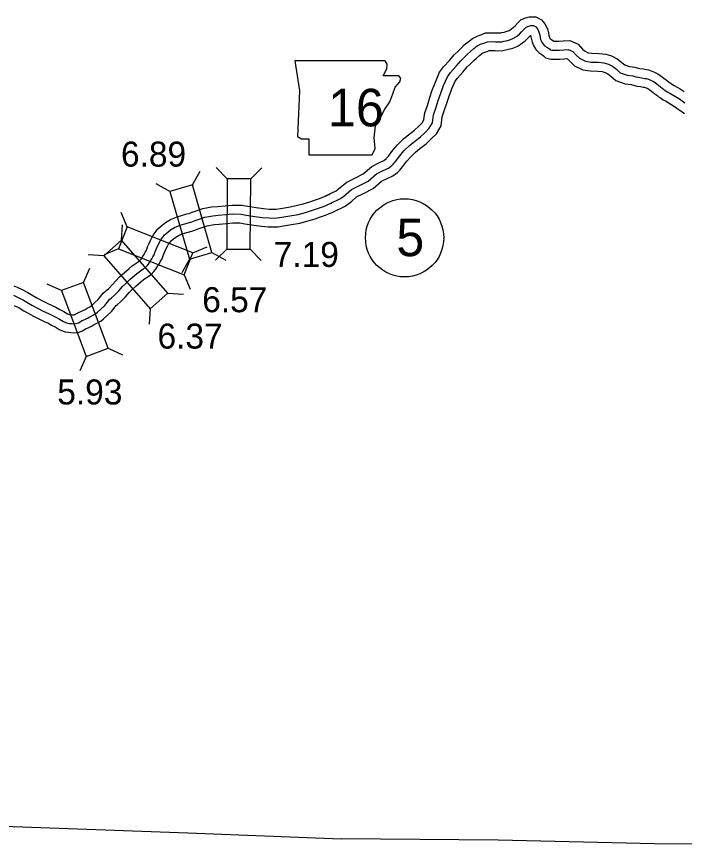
# Model space of a CAD drawing. Extents: x 31699 to 244310, y -8841 to 11474.
# Drawn here: x 137345 to 138096, y -6035 to -5096 of the extents above; entities that cross this region are included whole.
import ezdxf

# ---------------------------------------------------------------- set-up
doc = ezdxf.new("R2010")
doc.units = 0
for name, color, linetype in [('B_Logo', 7, 'Continuous'), ('G-ANNO-TEXT', 7, 'Continuous'), ('Level 55', 7, 'Continuous'), ('R_Border Notes', 7, 'Continuous'), ('R_Logo', 7, 'Continuous'), ('R_XS_EARTHWORK_STAGE1', 7, 'Continuous'), ('S_WALL', 7, 'Continuous'), ('S_WALL_ANNOT', 7, 'Continuous')]:
    doc.layers.add(name, color=color, linetype=linetype)

msp = doc.modelspace()

# ---------------------------------------------------------------- linework, layer by layer
at = {"layer": 'B_Logo'}
for points in [[(137697.02, -5306.97), (137709.55, -5300.78), (137713.21, -5298.12), (137715.88, -5296.06), (137721.94, -5290.79), (137730.79, -5286.4), (137740.44, -5281.48), (137750.03, -5273.15), (137757.49, -5269.56), (137763.28, -5266.76), (137767.27, -5263.83), (137768.81, -5262.37), (137771.2, -5259.23), (137776.07, -5252.77), (137780.73, -5247.37), (137786.99, -5241.17), (137792.59, -5236.78), (137799.31, -5231.58), (137804.57, -5226.72), (137809.3, -5221.86), (137812.97, -5215.72), (137814.18, -5206.72), (137816.65, -5199.19), (137819.39, -5190.52), (137822.13, -5182.45), (137825.47, -5173.58), (137829.61, -5163.85), (137833.21, -5158.98), (137839.47, -5152.05), (137844.73, -5145.92), (137848.53, -5142.33), (137852.46, -5138.6), (137855.52, -5135.46), (137859.45, -5132.2), (137863.18, -5129.14), (137866.97, -5127.34), (137870.77, -5125.94), (137874.63, -5124.48), (137880.68, -5124.35), (137883.67, -5124.42), (137886.53, -5124.56), (137890.86, -5124.5), (137893.32, -5123.97), (137895.98, -5123.3), (137900.11, -5122.17), (137904.03, -5120.58), (137907.3, -5118.38), (137910.63, -5115.78), (137913.09, -5113.45), (137916.02, -5110.19), (137918.29, -5108.12), (137921.21, -5106.92), (137923.41, -5106.26), (137926.6, -5106.33), (137929.06, -5107.67), (137930.99, -5109.87), (137932.65, -5113.27), (137933.51, -5116.94), (137934.03, -5119.68), (137934.56, -5121.88), (137935.82, -5124.82), (137937.28, -5127.02), (137939.01, -5128.96), (137941.4, -5130.43), (137944.46, -5132.56), (137945.32, -5133.5), (137947.25, -5133.97), (137950.64, -5133.9), (137955.43, -5133.91), (137960.69, -5133.58), (137965.61, -5133.19), (137970.86, -5135.53), (137974.71, -5139.73), (137978.37, -5143.07), (137985.15, -5146.48), (137991.6, -5147.36), (137999.65, -5147.5), (138005.83, -5148.31), (138010.75, -5149.71), (138015.41, -5152.05), (138019.79, -5155.46), (138024.24, -5159.27), (138032.09, -5161.95), (138038.47, -5162.82), (138041.66, -5163.82), (138044.46, -5164.43), (138048.58, -5164.97), (138051.91, -5165.64), (138053.7, -5165.97), (138055.5, -5166.51), (138058.55, -5167.71), (138061.41, -5169.18), (138063.34, -5170.45), (138069.45, -5175.26), (138071.38, -5176.86), (138072.64, -5177.8), (138074.84, -5179.2), (138077.69, -5181.14), (138079.89, -5182.34), (138086.4, -5186.09), (138090.65, -5188.83)], [(138090.65, -5188.83), (138095.3, -5192.1), (138096.9, -5193.3)], [(137472.54, -5392.13), (137478.18, -5387.32), (137481.24, -5384.65), (137487.55, -5380.24), (137489.87, -5378.57), (137491.93, -5376.63), (137493.25, -5374.69), (137495.64, -5371.09), (137497.03, -5368.95), (137498.36, -5366.41), (137499.62, -5364.41), (137500.67, -5361.67), (137501.73, -5359), (137502.79, -5356.07), (137504.45, -5352.73), (137506.23, -5349.19), (137507.69, -5346.59), (137509.81, -5343.91), (137511.34, -5341.84), (137514.99, -5338.7), (137518.31, -5336.03), (137522.63, -5333.56), (137529.07, -5330.88), (137539.38, -5327.94), (137542.17, -5327.13), (137545.76, -5325.73), (137551.47, -5323.79), (137556.92, -5321.91), (137565.7, -5320.3), (137571.95, -5319.7), (137580.39, -5318.96), (137587.97, -5318.35), (137597.22, -5318.41), (137603.54, -5319.53), (137613.19, -5320.99), (137621.63, -5322.12), (137628.69, -5322.85), (137634.61, -5322.97), (137638, -5322.77), (137643.58, -5321.9), (137652.56, -5320.42), (137661.67, -5318.75), (137670.17, -5316.53), (137677.82, -5314.19), (137683.6, -5312.25), (137689.18, -5310.18), (137692.24, -5309.04), (137695.23, -5307.7), (137697.02, -5306.97), (137698.22, -5306.43), (137699.75, -5306.03)], [(137341.62, -5409.87), (137346.75, -5412.27), (137352.61, -5415.4), (137358.2, -5418.66), (137362.86, -5421.46), (137368.52, -5424.53), (137374.98, -5427.86), (137380.91, -5430.45), (137384.5, -5432.12), (137388.96, -5434.58), (137393.09, -5436.85), (137397.62, -5439.45), (137399.28, -5440.31), (137402.08, -5441.24), (137404.34, -5441.57), (137406.93, -5441.77), (137409.4, -5442.04), (137411.92, -5441.77), (137414.78, -5440.7), (137418.9, -5438.16), (137421.76, -5437.09), (137425.41, -5435.42), (137427.2, -5434.28), (137429.06, -5433.21), (137433.91, -5430.67), (137436.1, -5428.73), (137439.76, -5425.46), (137444.27, -5421.45), (137449.58, -5414.57), (137451.9, -5412.57), (137455.15, -5409.76), (137460.13, -5404.69), (137464.18, -5400.08), (137467.76, -5396.47), (137472.54, -5392.13)]]:
    msp.add_lwpolyline(points, dxfattribs=at)
at = {"layer": 'G-ANNO-TEXT'}
msp.add_lwpolyline([(137658.15, -5145.8), (137663.23, -5179.64), (137660.97, -5230.96), (137665.48, -5233.78), (137673.94, -5233.78), (137673.94, -5251.82), (137745, -5251.82), (137748.38, -5244.49), (137747.25, -5232.65), (137748.95, -5219.11), (137755.15, -5208.4), (137759.1, -5200.5), (137764.74, -5192.05), (137768.12, -5183.02), (137770.94, -5175.69), (137776.01, -5169.49), (137777.14, -5165.54), (137774.89, -5162.72), (137757.4, -5162.72), (137761.35, -5154.83), (137761.92, -5149.75), (137759.58, -5145.85)], close=True, dxfattribs=at)
at = {"layer": 'Level 55'}
for points in [[(137692.6, -5298), (137704.36, -5292.2), (137707.21, -5290.12), (137709.53, -5288.32), (137716.35, -5282.4), (137726.3, -5277.47), (137734.81, -5273.12), (137744.49, -5264.72), (137753.14, -5260.55), (137758.1, -5258.15), (137760.83, -5256.15), (137761.34, -5255.67), (137763.24, -5253.19), (137768.28, -5246.49), (137773.42, -5240.54), (137780.37, -5233.67), (137786.44, -5228.89), (137792.85, -5223.94), (137797.59, -5219.56), (137801.32, -5215.72), (137803.33, -5212.36), (137804.39, -5204.48), (137807.13, -5196.12), (137809.89, -5187.4), (137812.71, -5179.08), (137816.18, -5169.86), (137820.87, -5158.85), (137825.46, -5152.64), (137831.96, -5145.44), (137837.48, -5139.02), (137841.65, -5135.07), (137845.44, -5131.47), (137848.73, -5128.1), (137853.08, -5124.49), (137857.78, -5120.63), (137863.1, -5118.11), (137867.27, -5116.57), (137872.69, -5114.52), (137880.69, -5114.35), (137884.03, -5114.43), (137886.7, -5114.56), (137889.72, -5114.51), (137891.05, -5114.23), (137893.45, -5113.63), (137896.89, -5112.69), (137899.31, -5111.7), (137901.42, -5110.28), (137904.1, -5108.19), (137905.92, -5106.47), (137908.91, -5103.13), (137912.86, -5099.54), (137917.87, -5097.49), (137922.04, -5096.23), (137929.25, -5096.39), (137935.41, -5099.74), (137939.39, -5104.29), (137942.13, -5109.9), (137943.29, -5114.85), (137943.81, -5117.56), (137944.09, -5118.72), (137944.66, -5120.04), (137945.22, -5120.9), (137945.5, -5121.2), (137946.89, -5122.06), (137949.55, -5123.92), (137950.56, -5123.9), (137955.13, -5123.91), (137959.98, -5123.61), (137967.35, -5123.02), (137976.83, -5127.24), (137981.79, -5132.65), (137984.1, -5134.76), (137988.15, -5136.8), (137992.36, -5137.37), (138000.39, -5137.51), (138007.87, -5138.49), (138014.41, -5140.36), (138020.77, -5143.56), (138026.11, -5147.71), (138029.29, -5150.42), (138034.4, -5152.17), (138040.67, -5153.03), (138044.23, -5154.15), (138046.16, -5154.57), (138050.22, -5155.09), (138053.81, -5155.82), (138056.06, -5156.24), (138058.76, -5157.05), (138062.68, -5158.59), (138066.47, -5160.54), (138069.19, -5162.33), (138075.74, -5167.49), (138077.56, -5169), (138078.32, -5169.56), (138080.34, -5170.85), (138082.92, -5172.6), (138084.78, -5173.62), (138091.6, -5177.54), (138096.07, -5180.42)], [(137701.45, -5315.93), (137714.74, -5309.37), (137719.22, -5306.12), (137722.22, -5303.79), (137727.53, -5299.18), (137735.29, -5295.33), (137746.08, -5289.83), (137755.58, -5281.58), (137761.83, -5278.56), (137768.45, -5275.37), (137773.71, -5271.51), (137776.28, -5269.06), (137779.17, -5265.28), (137783.86, -5259.05), (137788.04, -5254.2), (137793.62, -5248.68), (137798.73, -5244.67), (137805.78, -5239.23), (137811.56, -5233.88), (137817.29, -5227.99), (137822.61, -5219.09), (137823.97, -5208.96), (137826.17, -5202.25), (137828.9, -5193.63), (137831.55, -5185.82), (137834.75, -5177.3), (137838.35, -5168.85), (137840.95, -5165.32), (137846.97, -5158.66), (137851.98, -5152.83), (137855.41, -5149.58), (137859.48, -5145.72), (137862.31, -5142.83), (137865.82, -5139.91), (137868.57, -5137.65), (137870.85, -5136.57), (137874.27, -5135.31), (137876.56, -5134.44), (137880.67, -5134.36), (137883.32, -5134.42), (137886.37, -5134.56), (137891.99, -5134.48), (137895.58, -5133.71), (137898.51, -5132.98), (137903.32, -5131.66), (137908.76, -5129.45), (137913.17, -5126.48), (137917.15, -5123.37), (137920.26, -5120.43), (137923.13, -5117.24), (137923.27, -5117.11), (137923.72, -5119.03), (137924.26, -5121.8), (137925.04, -5125.04), (137926.99, -5129.59), (137929.34, -5133.14), (137932.52, -5136.71), (137935.91, -5138.79), (137937.84, -5140.14), (137940.03, -5142.5), (137946.14, -5143.99), (137950.73, -5143.9), (137955.74, -5143.91), (137961.4, -5143.56), (137963.87, -5143.36), (137964.89, -5143.82), (137967.64, -5146.82), (137972.64, -5151.39), (137982.15, -5156.17), (137990.84, -5157.35), (137998.91, -5157.49), (138003.8, -5158.13), (138007.1, -5159.07), (138010.04, -5160.55), (138013.47, -5163.21), (138019.2, -5168.11), (138029.77, -5171.72), (138036.28, -5172.61), (138039.1, -5173.5), (138042.75, -5174.29), (138046.94, -5174.84), (138050, -5175.45), (138051.35, -5175.71), (138052.23, -5175.97), (138054.42, -5176.83), (138056.36, -5177.83), (138057.49, -5178.57), (138063.16, -5183.04), (138065.2, -5184.73), (138066.96, -5186.04), (138069.33, -5187.55), (138072.47, -5189.68), (138074.99, -5191.06), (138081.2, -5194.63), (138085.24, -5197.23)], [(138084.9, -5197), (138089.42, -5200.18), (138091.06, -5201.43), (138096.62, -5205.23)], [(137466.05, -5384.52), (137471.65, -5379.75), (137475.06, -5376.76), (137481.76, -5372.08), (137483.5, -5370.83), (137484.29, -5370.09), (137484.96, -5369.11), (137487.28, -5365.6), (137488.39, -5363.89), (137489.68, -5361.43), (137490.64, -5359.9), (137491.36, -5358.03), (137492.38, -5355.46), (137493.58, -5352.14), (137495.5, -5348.25), (137497.41, -5344.49), (137499.36, -5341), (137501.87, -5337.84), (137503.96, -5335), (137508.59, -5331.02), (137512.66, -5327.75), (137518.21, -5324.57), (137525.77, -5321.43), (137536.62, -5318.32), (137538.96, -5317.65), (137542.33, -5316.33), (137548.24, -5314.33), (137554.38, -5312.21), (137564.31, -5310.39), (137571.03, -5309.74), (137579.56, -5308.99), (137587.6, -5308.35), (137598.14, -5308.41), (137605.17, -5309.67), (137614.59, -5311.09), (137622.81, -5312.19), (137629.31, -5312.86), (137634.41, -5312.97), (137636.92, -5312.82), (137642, -5312.02), (137650.84, -5310.57), (137659.5, -5308.98), (137667.45, -5306.91), (137674.76, -5304.67), (137680.27, -5302.82), (137685.7, -5300.8), (137688.45, -5299.78), (137691.29, -5298.51), (137693.08, -5297.77), (137694.88, -5296.97), (137697.21, -5296.36)], [(137479.03, -5399.74), (137484.72, -5394.89), (137487.41, -5392.53), (137493.33, -5388.39), (137496.24, -5386.3), (137499.57, -5383.17), (137501.55, -5380.28), (137504, -5376.58), (137505.67, -5374.01), (137507.04, -5371.4), (137508.6, -5368.92), (137509.99, -5365.32), (137511.09, -5362.54), (137512, -5359.99), (137513.39, -5357.2), (137515.06, -5353.89), (137516.02, -5352.17), (137517.76, -5349.99), (137518.72, -5348.69), (137521.39, -5346.39), (137523.97, -5344.32), (137527.05, -5342.55), (137532.38, -5340.34), (137542.13, -5337.55), (137545.38, -5336.61), (137549.19, -5335.12), (137554.71, -5333.25), (137559.46, -5331.62), (137567.09, -5330.22), (137572.87, -5329.66), (137581.23, -5328.92), (137588.34, -5328.35), (137596.3, -5328.4), (137601.91, -5329.4), (137611.78, -5330.89), (137620.46, -5332.05), (137628.06, -5332.84), (137634.8, -5332.98), (137639.07, -5332.72), (137645.17, -5331.77), (137654.27, -5330.27), (137663.83, -5328.51), (137672.9, -5326.16), (137680.87, -5323.71), (137686.93, -5321.68), (137692.67, -5319.55), (137696.03, -5318.3), (137699.17, -5316.9), (137700.96, -5316.16), (137701.55, -5315.89), (137702.29, -5315.7)], [(137341.76, -5399.26), (137345.48, -5400.64), (137351.23, -5403.32), (137357.49, -5406.67), (137363.3, -5410.06), (137367.82, -5412.77), (137373.2, -5415.68), (137379.28, -5418.82), (137385.02, -5421.34), (137389.03, -5423.19), (137393.79, -5425.82), (137397.98, -5428.13), (137402.42, -5430.67), (137403.2, -5431.07), (137404.4, -5431.48), (137405.45, -5431.63), (137407.85, -5431.81), (137409.4, -5431.98), (137409.6, -5431.96), (137410.36, -5431.67), (137414.48, -5429.13), (137417.92, -5427.85), (137420.63, -5426.6), (137422.03, -5425.72), (137424.25, -5424.44), (137428.2, -5422.37), (137429.45, -5421.26), (137433.1, -5418), (137436.93, -5414.6), (137442.28, -5407.66), (137445.37, -5405), (137448.3, -5402.46), (137452.8, -5397.88), (137456.87, -5393.25), (137460.85, -5389.24), (137465.82, -5384.73)], [(137342.27, -5421.21), (137347.73, -5424.13), (137353.11, -5427.27), (137357.91, -5430.15), (137363.85, -5433.37), (137370.68, -5436.89), (137376.8, -5439.57), (137379.98, -5441.04), (137384.14, -5443.34), (137388.2, -5445.57), (137392.82, -5448.22), (137395.37, -5449.55), (137399.75, -5451.01), (137403.23, -5451.52), (137406.02, -5451.73), (137409.39, -5452.09), (137414.24, -5451.58), (137419.2, -5449.72), (137423.32, -5447.18), (137425.59, -5446.33), (137430.19, -5444.23), (137432.37, -5442.84), (137433.88, -5441.98), (137439.63, -5438.96), (137442.75, -5436.2), (137446.41, -5432.92), (137451.61, -5428.3), (137456.87, -5421.48), (137458.43, -5420.14), (137462, -5417.06), (137467.46, -5411.49), (137471.49, -5406.91), (137474.67, -5403.7), (137479.26, -5399.53)]]:
    msp.add_lwpolyline(points, dxfattribs=at)
at = {"layer": 'R_Border Notes'}
msp.add_circle((137781.55, -5345.19), 44, dxfattribs=at)
at = {"layer": 'R_Logo'}
for points in [[(138765.63, -5399.15), (138764.83, -5506.43), (138760.66, -5682.11), (138759.09, -5858.01), (138756.51, -6034.7), (138580.85, -6030.09), (138405.38, -6028.83), (138230.1, -6028.43), (138062.55, -6027.24), (137886.68, -6023.23), (137709.97, -6021.7)], [(137007.85, -5995.81), (137186.18, -6002.25), (137361.64, -6008.76), (137537.64, -6015.13), (137709.97, -6021.7)]]:
    msp.add_lwpolyline(points, dxfattribs=at)
at = {"layer": 'R_XS_EARTHWORK_STAGE1'}
for p, q in [((137542.91, -5285.71), (137551.43, -5270.31)), ((137581.95, -5278.71), (137569.58, -5266.19)), ((137608.35, -5278.88), (137620.87, -5266.51)), ((137517.54, -5293.01), (137502.14, -5284.5)), ((137469.46, -5332.96), (137462.47, -5316.81)), ((137463.02, -5347.96), (137464.19, -5330.4)), ((137459.73, -5357.5), (137443.57, -5364.49)), ((137543.08, -5362.15), (137559.24, -5355.17)), ((137581.45, -5357.91), (137568.93, -5370.27)), ((137607.85, -5358.07), (137620.22, -5370.6)), ((137443.16, -5365.35), (137425.59, -5364.18)), ((137564.82, -5361.82), (137580.22, -5370.34)), ((137539.45, -5369.12), (137530.93, -5384.53)), ((137420.2, -5395.38), (137427.49, -5379.36)), ((137533.36, -5386.69), (137540.34, -5402.85)), ((137395.47, -5404.64), (137379.45, -5397.36)), ((137515.18, -5407.57), (137532.74, -5408.74)), ((137495.31, -5424.95), (137494.14, -5442.51)), ((137447.98, -5469.55), (137464, -5476.84)), ((137423.26, -5478.81), (137415.97, -5494.83))]:
    msp.add_line(p, q, dxfattribs=at)
for points in [[(137581.95, -5278.71), (137581.45, -5357.91), (137607.85, -5358.07), (137608.35, -5278.88)], [(137517.54, -5293.01), (137539.45, -5369.12), (137564.82, -5361.82), (137542.91, -5285.71)], [(137459.73, -5357.5), (137533.36, -5386.69), (137543.08, -5362.15), (137469.46, -5332.96)], [(137515.18, -5407.57), (137463.02, -5347.96), (137443.16, -5365.35), (137495.31, -5424.95)], [(137395.47, -5404.64), (137423.26, -5478.81), (137447.98, -5469.55), (137420.2, -5395.38)]]:
    msp.add_lwpolyline(points, close=True, dxfattribs=at)
at = {"layer": 'S_WALL'}
msp.add_line((137748.86, -5319.36), (137748.86, -5319.36), dxfattribs=at)
at = {"layer": 'S_WALL_ANNOT'}
msp.add_line((137748.86, -5319.36), (137748.86, -5319.36), dxfattribs=at)

# ---------------------------------------------------------------- texts
at = {"layer": 'G-ANNO-TEXT'}
msp.add_text('16', height=42.24, dxfattribs=at).set_placement((137695.35, -5219.69))
at = {"layer": 'R_Border Notes'}
msp.add_text('5', height=42.24, dxfattribs=at).set_placement((137772.25, -5365.81))
at = {"layer": 'S_WALL'}
for s, p in [('6.89', (137462.43, -5265.02)), ('7.19', (137634.28, -5377.93)), ('6.57', (137553.82, -5428.92)), ('6.37', (137503.5, -5469.88)), ('5.93', (137390.75, -5532.79))]:
    msp.add_text(s, height=28.16, dxfattribs=at).set_placement(p)

doc.saveas('drawing.dxf')
